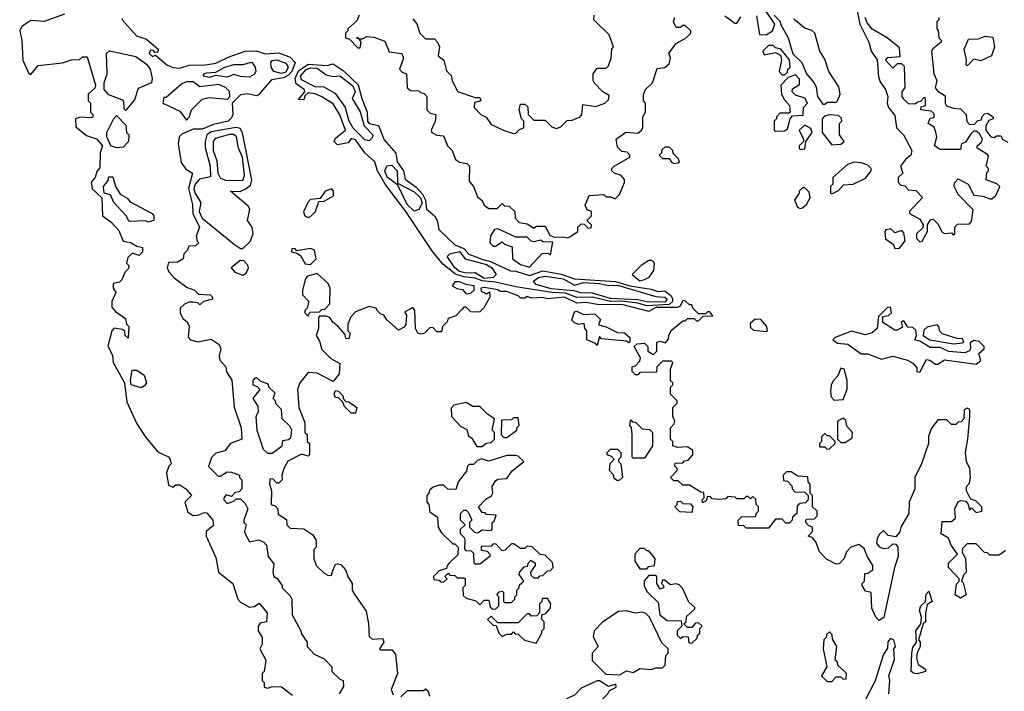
# Model space of a CAD drawing. Extents: x 2889633 to 3052318, y 540750 to 918690.
# Tile 608 of 656: x 2980416 to 2984780, y 842156 to 845135. Entities that reach past the tile are written whole.
import ezdxf

# ---------------------------------------------------------------- set-up
doc = ezdxf.new("R2010")
doc.units = 0

msp = doc.modelspace()

# ---------------------------------------------------------------- linework, layer by layer
at = {"layer": '0CON02XD'}
for points in [[(2983681.7, 845151.7), (2983695, 845070), (2983725, 845067.5), (2983752.5, 845085), (2983762.5, 845115), (2983722.5, 845175)], [(2984127.5, 845175), (2984140, 845115), (2984180, 845035), (2984190, 844995), (2984217, 844957), (2984221.7, 844881.7), (2984229.3, 844859.3), (2984253.8, 844825), (2984263.3, 844795), (2984260, 844765), (2984266.7, 844745), (2984295, 844710), (2984302.5, 844655), (2984333.3, 844625), (2984370, 844555), (2984366.1, 844533.9), (2984342.5, 844515), (2984320, 844485), (2984330, 844455), (2984310, 844435), (2984310, 844415), (2984321.7, 844401.7), (2984338.3, 844398.3), (2984355, 844380), (2984388.3, 844378.3), (2984417, 844347), (2984360, 844285), (2984360, 844275), (2984405, 844250), (2984420, 844225), (2984418.3, 844211.7), (2984390, 844185), (2984390, 844165), (2984405, 844150)], [(2980615, 845160), (2980525, 845127.5), (2980465, 845131.2), (2980425.8, 845104.2), (2980416, 845085), (2980426, 845045), (2980430, 844955), (2980455, 844900), (2980465, 844892.5), (2980497.7, 844932.3), (2980605, 844943.8), (2980645, 844957.5), (2980681.7, 844958.3), (2980695, 844970), (2980715, 844970), (2980752.5, 844845), (2980748.3, 844831.7), (2980720, 844805), (2980720, 844775), (2980730, 844765), (2980730, 844725), (2980740, 844715), (2980740, 844705), (2980735, 844700), (2980685, 844702.5), (2980663.3, 844695), (2980665, 844660), (2980711.7, 844621.7), (2980756.2, 844606.2), (2980782.5, 844575), (2980772.5, 844545), (2980771.7, 844478.3), (2980758.3, 844461.7), (2980750, 844435), (2980732.5, 844415), (2980737.5, 844385), (2980780, 844345), (2980782.5, 844265), (2980819.3, 844239.3), (2980855, 844200), (2980875, 844152.5), (2980906.7, 844146.7), (2980935, 844130), (2980960, 844125), (2980960, 844105), (2980945, 844090), (2980915, 844100), (2980895, 844080), (2980890, 844055), (2980900, 844045), (2980898.3, 844031.7), (2980883, 844017), (2980868.3, 843981.7), (2980858.3, 843971.7), (2980830, 843965), (2980830, 843945), (2980842.5, 843925), (2980824, 843886), (2980825, 843860), (2980840.7, 843840.7), (2980885, 843810), (2980890, 843785), (2980900, 843775), (2980897, 843723), (2980883.3, 843735), (2980881.7, 843751.7), (2980871.7, 843761.7), (2980835, 843766.7), (2980823.8, 843755), (2980807, 843687), (2980827, 843647), (2980830, 843615), (2980880, 843525), (2980890.7, 843440.7), (2980935, 843342.5), (2980975, 843282.5), (2981028.3, 843218.3), (2981075, 843196.7), (2981083.3, 843185), (2981087.5, 843165), (2981077.5, 843155), (2981066.7, 843125), (2981075, 843070), (2981095, 843062.5), (2981108.3, 843071.7), (2981125, 843072.5), (2981152.5, 843055), (2981177.5, 843025), (2981147.5, 842995), (2981161.2, 842951.2), (2981185, 842936.7), (2981205, 842937.5), (2981235, 842950), (2981245, 842947.5), (2981272.5, 842915), (2981275, 842892.5), (2981242.5, 842865), (2981242.5, 842845), (2981285, 842750), (2981296.7, 842685), (2981360, 842635), (2981383.3, 842565), (2981395, 842552.5), (2981435, 842530), (2981457, 842533), (2981477, 842547), (2981512.5, 842505), (2981510, 842465), (2981481.7, 842458.3), (2981472.5, 842445), (2981472.5, 842425), (2981490, 842395), (2981490, 842365), (2981480, 842345), (2981507.5, 842295), (2981500, 842245), (2981490, 842235), (2981490, 842205), (2981500, 842195), (2981500, 842175), (2981515, 842170), (2981535, 842177.5), (2981577, 842177), (2981625, 842140)], [(2980870, 845140), (2980870, 845135), (2980933.6, 845063.6), (2980978.3, 845048.3), (2981030, 845005), (2981028.3, 844991.7), (2981015, 844990), (2981008.3, 844998.3), (2980995, 845000), (2980990, 844985), (2981005, 844972.5), (2981018.3, 844978.3), (2981067.5, 844935), (2981095, 844923.3), (2981125, 844920), (2981167, 844933), (2981240, 844935), (2981285, 844942), (2981340.5, 844969.5), (2981415, 844996.2), (2981465, 844997.5), (2981503.8, 844983.8), (2981565, 844987.5), (2981615, 844968.8), (2981636.7, 844945), (2981621.4, 844905), (2981609.4, 844890.6), (2981585, 844877.1), (2981531.7, 844868.3), (2981475, 844802.5), (2981465, 844797.5), (2981425, 844806.7), (2981395, 844802.5), (2981357.5, 844765), (2981360, 844715), (2981355, 844700), (2981340, 844685), (2981275, 844670), (2981225, 844650), (2981185, 844650), (2981135, 844627.5), (2981123.3, 844615), (2981118.8, 844585), (2981131.2, 844501.2), (2981152.3, 844472.3), (2981182.5, 844455), (2981163.9, 844386.1), (2981182.5, 844315), (2981183.3, 844275), (2981212.5, 844215), (2981197.5, 844175), (2981202.5, 844152.5), (2981210, 844145), (2981195, 844132.5), (2981165, 844130), (2981158.3, 844111.7), (2981143, 844097), (2981140, 844075), (2981115, 844060), (2981075, 844057.5), (2981070, 844035), (2981076.4, 844016.4), (2981100.7, 843990.7), (2981157.5, 843947.5), (2981190, 843935), (2981208.3, 843918.3), (2981260, 843915), (2981270, 843905), (2981270, 843895), (2981230, 843885), (2981215, 843870), (2981205, 843880), (2981185, 843882.5), (2981165, 843882.5), (2981146.4, 843873.6), (2981127.5, 843855), (2981127.5, 843835), (2981139.3, 843809.3), (2981157.5, 843795), (2981166.4, 843776.4), (2981163, 843727), (2981172.5, 843715), (2981205, 843706.7), (2981265, 843717.5), (2981300, 843695), (2981307.5, 843675), (2981300, 843645), (2981302.5, 843625), (2981330, 843595), (2981333, 843573), (2981356.4, 843536.4), (2981367, 843417), (2981397.5, 843325), (2981400, 843275), (2981350, 843255), (2981325, 843222.5), (2981285, 843212.5), (2981266.4, 843193.6), (2981253, 843153), (2981295, 843110), (2981305, 843110), (2981335, 843130), (2981355, 843128.8), (2981390, 843115), (2981390, 843105), (2981400, 843095), (2981400, 843055), (2981388.3, 843041.7), (2981371.7, 843038.3), (2981355, 843020), (2981331.7, 843028.3), (2981320, 843015), (2981320, 843005), (2981335, 842990), (2981365, 843000), (2981375, 843010), (2981395, 843010), (2981415, 842990), (2981427.5, 842965), (2981410, 842915), (2981410, 842905), (2981420, 842895), (2981412.5, 842865), (2981418.3, 842848.3), (2981435, 842820), (2981475, 842827.5), (2981498.3, 842818.3), (2981510, 842805), (2981516.7, 842755), (2981541.7, 842721.7), (2981537.5, 842685), (2981542.5, 842665), (2981556.4, 842656.4), (2981580, 842625), (2981580, 842615), (2981615, 842580), (2981622.5, 842565), (2981623.3, 842495), (2981662.5, 842425), (2981663, 842413), (2981690, 842375), (2981690, 842355), (2981721.7, 842321.7), (2981765, 842300), (2981800, 842265), (2981800, 842245), (2981835, 842210), (2981850, 842205), (2981851.7, 842178.3), (2981832.5, 842145)], [(2981920, 845155), (2981910, 845130), (2981870, 845095), (2981870, 845085), (2981860, 845075), (2981860, 845055), (2981878.3, 845048.3), (2981915, 845010), (2981925, 845010), (2981930, 845035), (2981920, 845050), (2981911.7, 845051.7), (2981911.7, 845058.3), (2981920, 845050), (2981935, 845050), (2981955, 845060), (2981985, 845057.5), (2982035, 845040), (2982053.3, 844993.3), (2982110, 844985), (2982117.5, 844965), (2982100, 844915), (2982111.7, 844901.7), (2982130, 844895), (2982133, 844833), (2982148.3, 844821.7), (2982185, 844820), (2982191.7, 844811.7), (2982208.3, 844808.3), (2982220, 844795), (2982220, 844735), (2982235, 844720), (2982260, 844715), (2982257, 844683), (2982240, 844645), (2982242.5, 844635), (2982265, 844622.5), (2982295, 844620), (2982312.5, 844575), (2982332.5, 844555), (2982347.5, 844515), (2982365, 844502.5), (2982397, 844497), (2982410, 844485), (2982408.3, 844418.3), (2982427.5, 844395), (2982445, 844350), (2982465, 844332.5), (2982475, 844312.5), (2982495, 844297.5), (2982531.7, 844298.3), (2982555, 844320), (2982565, 844310), (2982585, 844307.5), (2982610, 844285), (2982612.5, 844255), (2982630, 844235), (2982665, 844230), (2982695, 844210), (2982705, 844220), (2982745, 844220), (2982765, 844180), (2982785, 844170), (2982825, 844172.5), (2982845, 844167.5), (2982857, 844173), (2982890, 844195), (2982890, 844215), (2982905, 844230), (2982918.3, 844228.3), (2982935, 844210), (2982948.3, 844211.7), (2982950, 844225), (2982930, 844245), (2982950, 844265), (2982950, 844285), (2982931.7, 844291.7), (2982922.5, 844312.5), (2982940, 844355), (2983005, 844360), (2983015, 844350), (2983035, 844350), (2983055, 844340), (2983075, 844360), (2983097, 844413), (2983097, 844427), (2983080, 844445), (2983053, 844453), (2983040, 844465), (2983040, 844475), (2983050, 844485), (2983120, 844525), (2983120, 844535), (2983108.3, 844548.3), (2983085, 844550), (2983065, 844570), (2983060, 844605), (2983103, 844637), (2983155, 844632.5), (2983172.5, 844645), (2983177.5, 844655), (2983177.5, 844705), (2983190, 844725), (2983190, 844765), (2983180, 844775), (2983180, 844805), (2983190, 844825), (2983220, 844855), (2983241.7, 844918.3), (2983275, 844922.5), (2983295, 844940), (2983300, 844965), (2983293, 844987), (2983325, 845030), (2983370, 845055), (2983390, 845075), (2983390, 845085), (2983365, 845110), (2983355, 845110), (2983345, 845100), (2983325, 845100), (2983313.3, 845125), (2983320, 845145)], [(2982158.3, 845138.3), (2982176.7, 845116.7), (2982190, 845075), (2982215, 845050), (2982255, 845050), (2982267.5, 845035), (2982276.7, 845015), (2982270, 844975), (2982296.1, 844956.1), (2982308.3, 844908.3), (2982328.3, 844888.3), (2982332.5, 844865), (2982357, 844817), (2982435, 844790), (2982455, 844790), (2982460, 844775), (2982431.7, 844768.3), (2982430, 844745), (2982460, 844715), (2982483, 844703), (2982505, 844670), (2982563, 844643), (2982605, 844630), (2982615, 844632.5)], [(2982615, 844632.5), (2982631.7, 844648.3), (2982650, 844655), (2982650, 844685), (2982640, 844695), (2982630, 844735), (2982635, 844760), (2982655, 844760), (2982668.3, 844748.3), (2982670, 844715), (2982695, 844690), (2982745, 844690), (2982775, 844660), (2982795, 844652.5), (2982815, 844660), (2982841.7, 844688.3), (2982865, 844690), (2982900, 844705), (2982907.5, 844715), (2982911.7, 844758.3), (2982969.3, 844750.7), (2983010, 844765), (2983025, 844780), (2983028.3, 844798.3), (2983000, 844815), (2982963.3, 844853.3), (2982957.5, 844865), (2982957.5, 844895), (2982975, 844920), (2983015, 844920), (2983025, 844930), (2983036.7, 844965), (2983040, 845005), (2983047.5, 845015), (2983028.3, 845068.3), (2982960, 845135), (2982962.5, 845155)], [(2983541.7, 845151.7), (2983585, 845120), (2983595, 845120), (2983611.7, 845148.3)], [(2983760, 845155), (2983787, 845127), (2983787.5, 845115), (2983822.5, 845055), (2983843, 844983), (2983882.5, 844945), (2983902.5, 844895), (2983937.5, 844855), (2983946.4, 844836.4), (2983952.5, 844795), (2983975, 844760), (2983985, 844760), (2983995, 844770), (2984035, 844770), (2984040, 844775), (2984052.5, 844805), (2984047, 844837), (2984002.5, 844905), (2983985, 844960), (2983962.5, 844995), (2983940, 845075), (2983927, 845087), (2983895, 845097.5), (2983847, 845137)], [(2984405, 844150), (2984415, 844152.5), (2984440, 844195), (2984440, 844225), (2984453, 844247), (2984465, 844250), (2984485, 844230), (2984505, 844192.5), (2984515, 844187.5), (2984545, 844190), (2984555, 844180), (2984560, 844185), (2984560, 844215), (2984571.7, 844228.3), (2984625, 844230), (2984635, 844240), (2984641.7, 844291.7), (2984575, 844360), (2984557.5, 844395), (2984558.3, 844411.7), (2984575, 844430), (2984620, 844405), (2984645, 844357.5), (2984685, 844352.5), (2984715, 844340), (2984725, 844340), (2984742.5, 844355), (2984760, 844395), (2984747, 844407), (2984700, 844425), (2984703, 844457), (2984710, 844465), (2984710, 844475), (2984700, 844485), (2984709.3, 844529.3), (2984705, 844537.5), (2984660, 844565), (2984660, 844575), (2984678.3, 844591.7), (2984682.5, 844605), (2984669.3, 844629.3), (2984655, 844640), (2984645, 844640), (2984630.7, 844629.3), (2984608.3, 844591.7), (2984590, 844585), (2984585, 844560), (2984495, 844560), (2984470, 844575), (2984480, 844615), (2984476.4, 844636.4), (2984468.3, 844658.3), (2984442.5, 844675), (2984451.7, 844698.3), (2984468.3, 844701.7), (2984468.3, 844718.3), (2984455, 844730), (2984410, 844735), (2984411.7, 844748.3), (2984430, 844755), (2984430, 844785), (2984425, 844790), (2984408.3, 844771.7), (2984395, 844770), (2984385, 844760), (2984355, 844762.5), (2984335, 844782.5), (2984327.5, 844795), (2984327.5, 844815), (2984340, 844835), (2984337, 844927), (2984325, 844940), (2984305, 844940), (2984285, 844920), (2984252.5, 844955), (2984263, 844967), (2984318.3, 844971.7), (2984315, 845010), (2984260, 845055), (2984193.6, 845093.6), (2984171.7, 845121.7), (2984162.5, 845145)], [(2984490, 845145), (2984490, 845135), (2984480, 845125), (2984480, 845095), (2984487, 845087), (2984490, 845055), (2984500, 845045), (2984500, 845035), (2984463.6, 845006.4), (2984457.5, 844995), (2984467.5, 844895), (2984480, 844865), (2984473.6, 844833.6), (2984485, 844817.5), (2984517, 844797), (2984517.5, 844765), (2984523.6, 844753.6), (2984555, 844742.5), (2984585, 844740), (2984610, 844715), (2984613, 844683), (2984625, 844670), (2984648.3, 844671.7), (2984661.7, 844688.3), (2984678.3, 844691.7), (2984680, 844705), (2984691.7, 844718.3), (2984705, 844720), (2984730, 844705), (2984730, 844695), (2984711.7, 844688.3), (2984697.5, 844665), (2984697.5, 844645), (2984720, 844615), (2984735, 844612.5), (2984745, 844620), (2984765, 844620), (2984773.6, 844603.6), (2984795, 844592.5)], [(2984615, 844930), (2984610, 844935), (2984612.5, 844955), (2984602.5, 845005), (2984621.7, 845048.3), (2984665, 845050), (2984695, 845062.5), (2984728.3, 845058.3), (2984736.2, 845015), (2984722.5, 844975), (2984675, 844952.5), (2984645, 844960), (2984615, 844930)], [(2983805, 844890), (2983818.3, 844901.7), (2983820, 844915), (2983830, 844925), (2983827, 844957), (2983790, 845005), (2983765, 845010), (2983755, 845020), (2983735, 845020), (2983710, 844995), (2983715, 844980), (2983765, 844990), (2983788.3, 844978.3), (2983792.5, 844955), (2983782.5, 844905), (2983795, 844890), (2983805, 844890)], [(2980885, 844732.5), (2980880, 844735), (2980876.4, 844776.4), (2980811.7, 844801.7), (2980790, 844825), (2980790, 844855), (2980803.3, 844895), (2980800, 844985), (2980813.3, 844996.7), (2980931.4, 844971.4), (2980977.4, 844937.4), (2980994, 844915), (2981002.5, 844875), (2981000, 844855), (2980940.5, 844829.5), (2980925, 844780), (2980885, 844732.5)], [(2981575, 844896.4), (2981542, 844905), (2981530.9, 844925), (2981529.4, 844945), (2981535, 844954), (2981555, 844956.7), (2981595, 844942.9), (2981605.5, 844925), (2981595, 844902.7), (2981575, 844896.4)], [(2981255, 844878), (2981230, 844885), (2981232.5, 844895), (2981245, 844900), (2981285, 844902.5), (2981325, 844924.3), (2981365, 844936), (2981405, 844936.7), (2981445, 844946.7), (2981460, 844925), (2981462, 844905), (2981455, 844892.5), (2981435, 844880), (2981395, 844882.5), (2981365, 844892.5), (2981335, 844880), (2981285, 844887.5), (2981255, 844878)], [(2983195, 843866.2), (2983155, 843877.7), (2983085, 843886.4), (2983035, 843885.3), (2982955, 843904.4), (2982885, 843903.5), (2982835, 843921.8), (2982775, 843925.4), (2982615, 843950), (2982525, 843970.5), (2982466.3, 843976.4), (2982435, 843988.9), (2982385, 843994.5), (2982346.8, 844006.8), (2982291.1, 844051.1), (2982242.1, 844112.1), (2982127.1, 844285), (2982035.6, 844405.6), (2982001.2, 844465), (2981990, 844505), (2981946.2, 844545), (2981905, 844602.5), (2981885, 844607.5), (2981871.7, 844588.3), (2981825, 844580), (2981810, 844595), (2981815, 844610), (2981860, 844645), (2981835, 844712.5), (2981805, 844762.5), (2981755, 844793.3), (2981725, 844806), (2981695, 844810), (2981681.7, 844798.3), (2981675, 844780), (2981651.7, 844781.7), (2981680, 844815), (2981677.5, 844825), (2981640.9, 844850.9), (2981636.9, 844875), (2981652.2, 844907.8), (2981695, 844938.1), (2981778, 844932), (2981805, 844940), (2981850.3, 844910.3), (2981916.7, 844846.7), (2981932.5, 844785), (2981956.7, 844725), (2981958, 844685), (2981965, 844674.2), (2982005.8, 844665.8), (2982031.7, 844601.7), (2982082.7, 844542.7), (2982089.2, 844505), (2982117.5, 844465), (2982125, 844427.5), (2982172.5, 844392.5), (2982201.5, 844361.5), (2982214.5, 844335), (2982218.8, 844295), (2982254, 844265), (2982265.8, 844245), (2982273.8, 844205), (2982345, 844136.2), (2982385, 844120.8), (2982406.7, 844095), (2982468.6, 844071.4), (2982502, 844062), (2982590.7, 844020.7), (2982615, 844020), (2982675, 844001.1), (2982735, 844020.6), (2982816.2, 844006.2), (2982875, 843985.7), (2983056.4, 843973.6), (2983120, 843955), (2983215, 843940.6), (2983245, 843929.4), (2983275, 843932.5), (2983302, 843912), (2983308.9, 843898.9), (2983309.4, 843885), (2983295, 843872.3), (2983195, 843866.2)], [(2981965, 844597.5), (2981945, 844602), (2981893.9, 844653.9), (2981875.6, 844685), (2981858.3, 844748.3), (2981817, 844807), (2981765, 844836), (2981725, 844836.9), (2981665, 844868), (2981660.5, 844885), (2981685, 844914.4), (2981705, 844922.1), (2981735, 844920), (2981775, 844891.2), (2981805, 844883.8), (2981835, 844885.7), (2981892, 844842), (2981902.5, 844815), (2981890, 844785), (2981925, 844726.7), (2981942.2, 844665), (2981981.2, 844625), (2981978.3, 844611.7), (2981965, 844597.5)], [(2983765, 844640), (2983805, 844642.5), (2983818.3, 844651.7), (2983830, 844695), (2983841.7, 844708.3), (2983888.3, 844711.7), (2983890, 844745), (2983907.5, 844765), (2983895, 844787.5), (2983855, 844800), (2983840, 844815), (2983841.7, 844828.3), (2983871.7, 844848.3), (2983871.7, 844871.7), (2983855, 844890), (2983821.7, 844878.3), (2983790, 844845), (2983792.5, 844805), (2983805, 844780), (2983827.5, 844755), (2983830, 844725), (2983825, 844720), (2983785, 844720), (2983770, 844705), (2983770, 844695), (2983760, 844685), (2983760, 844645), (2983765, 844640)], [(2981155, 844690), (2981166.7, 844703.3), (2981177.5, 844735), (2981225, 844782.5), (2981255, 844790), (2981337, 844783), (2981347, 844793), (2981346.1, 844816.1), (2981327.5, 844835), (2981298.3, 844848.3), (2981215, 844837.5), (2981185, 844860), (2981155, 844860), (2981135, 844850), (2981065, 844790), (2981055, 844790), (2981050, 844765), (2981125, 844730), (2981155, 844690)], [(2980845, 844567.5), (2980820, 844575), (2980802.5, 844615), (2980802.5, 844635), (2980833, 844697), (2980845, 844710), (2980887, 844667), (2980890, 844635), (2980900, 844625), (2980897.5, 844595), (2980875, 844570), (2980845, 844567.5)], [(2984015, 844580), (2984055, 844582.5), (2984070, 844595), (2984050, 844625), (2984050, 844675), (2984060, 844685), (2984058.3, 844698.3), (2984045, 844710), (2984005, 844712.5), (2983983, 844707), (2983972.5, 844695), (2983972.5, 844635), (2984015, 844580)], [(2981405, 844120), (2981438.1, 844151.9), (2981451.4, 844185), (2981445.6, 844215.6), (2981426.2, 844245), (2981436, 844295), (2981428.6, 844308.6), (2981350, 844375), (2981393, 844373), (2981415, 844383.8), (2981438.2, 844401.8), (2981444.4, 844425), (2981403.4, 844633.4), (2981393, 844653), (2981375, 844657.5), (2981265, 844637.8), (2981245.8, 844625), (2981237.5, 844595), (2981238.3, 844568.3), (2981260.6, 844485), (2981261.7, 844438.3), (2981212.8, 844427.2), (2981193.1, 844405), (2981187.8, 844385), (2981193.8, 844363.8), (2981218.6, 844325), (2981211.9, 844285), (2981224.3, 844255), (2981368.3, 844138.3), (2981395, 844120), (2981405, 844120)], [(2983875, 844560), (2983895, 844562.5), (2983900, 844595), (2983927.5, 844635), (2983923, 844653), (2983895, 844667.5), (2983870, 844645), (2983890, 844605), (2983890, 844595), (2983870, 844575), (2983870, 844565), (2983875, 844560)], [(2981405, 844422.5), (2981412.5, 844445), (2981403.3, 844525), (2981386.2, 844565), (2981376.7, 844615), (2981365, 844626.2), (2981345.9, 844625.9), (2981281.7, 844608.3), (2981273.8, 844595), (2981274, 844555), (2981289.3, 844509.3), (2981293.8, 844455), (2981304.2, 844434.2), (2981326.4, 844423.6), (2981405, 844422.5)], [(2983315, 844497.5), (2983335, 844500), (2983340, 844505), (2983335, 844520), (2983311.7, 844541.7), (2983310, 844555), (2983295, 844570), (2983275, 844570), (2983261.7, 844558.3), (2983260, 844545), (2983250, 844535), (2983265, 844520), (2983295, 844520), (2983305, 844502.5), (2983315, 844497.5)], [(2982165, 844286), (2982132.9, 844315), (2982091.7, 844401.7), (2982045, 844436.2), (2982034.4, 844465), (2982043.5, 844486.5), (2982065, 844489.2), (2982089.2, 844465), (2982090, 844410), (2982165, 844372.2), (2982192.5, 844345), (2982199.1, 844320.9), (2982185, 844294), (2982165, 844286)], [(2984015, 844362.5), (2984045, 844377.5), (2984067.5, 844402.5), (2984110, 844405), (2984165, 844432.5), (2984190, 844465), (2984190, 844475), (2984175, 844490), (2984145, 844500), (2984115, 844502.5), (2984085, 844492.5), (2984020, 844435), (2984020, 844405), (2984010, 844395), (2984010, 844365), (2984015, 844362.5)], [(2980985, 844237.5), (2980975, 844242.5), (2980900.7, 844240.7), (2980887.5, 844265), (2980832.5, 844325), (2980818.3, 844358.3), (2980790, 844365), (2980787.5, 844395), (2980808.3, 844421.7), (2980811.7, 844438.3), (2980828.3, 844438.3), (2980840, 844395), (2980860.7, 844360.7), (2980893, 844343), (2980905, 844327.5), (2981002.5, 844275), (2981010, 844265), (2981010, 844245), (2981005, 844242.5), (2980985, 844237.5)], [(2983875, 844297.5), (2983885, 844300), (2983902.5, 844315), (2983920, 844345), (2983915, 844370), (2983895, 844390), (2983885, 844390), (2983870, 844375), (2983870, 844365), (2983850, 844335), (2983863.6, 844303.6), (2983875, 844297.5)], [(2981695, 844257.5), (2981705, 844262.5), (2981727.5, 844285), (2981741.7, 844328.3), (2981765, 844330), (2981806.4, 844353.6), (2981807.5, 844375), (2981800, 844385), (2981770, 844375), (2981748.3, 844341.7), (2981705, 844337.5), (2981692.5, 844325), (2981673.6, 844283.6), (2981680, 844265), (2981695, 844257.5)], [(2982675, 844037.5), (2982731.7, 844098.3), (2982755, 844100), (2982768.3, 844091.7), (2982778.3, 844148.3), (2982735, 844150), (2982725, 844157.5), (2982695, 844150), (2982683, 844153), (2982665, 844170), (2982615, 844170), (2982535, 844207.5), (2982520, 844205), (2982503, 844177), (2982500, 844145), (2982515, 844130), (2982525, 844130), (2982555, 844150), (2982565, 844140), (2982598.3, 844128.3), (2982600, 844075), (2982635, 844050), (2982675, 844037.5)], [(2984295, 844120), (2984315, 844122.5), (2984340, 844155), (2984335, 844190), (2984325, 844200), (2984295, 844190), (2984277, 844207), (2984255, 844202.5), (2984250, 844195), (2984253.9, 844163.9), (2984288.3, 844138.3), (2984295, 844120)], [(2981705, 844050), (2981730, 844075), (2981723, 844113), (2981705, 844120), (2981645, 844110), (2981635, 844120), (2981621.7, 844118.3), (2981620, 844105), (2981645, 844100), (2981660, 844090), (2981681.7, 844051.7), (2981705, 844050)], [(2982475, 843987.2), (2982435, 844013.1), (2982395, 844010.9), (2982365, 844017.8), (2982344.2, 844035), (2982310, 844085), (2982322.7, 844097.3), (2982365, 844106.7), (2982390, 844075), (2982485, 844048.8), (2982509.2, 844035), (2982527.5, 844005), (2982515, 843991.9), (2982475, 843987.2)], [(2981405, 844002.5), (2981419.3, 844010.7), (2981430, 844035), (2981427, 844047), (2981410, 844065), (2981393.6, 844066.4), (2981352.5, 844035), (2981370, 844015), (2981405, 844002.5)], [(2983165, 843977.5), (2983185, 843982.5), (2983206.4, 843993.6), (2983227, 844023), (2983230, 844055), (2983217, 844067), (2983205, 844067.5), (2983170, 844045), (2983130, 844005), (2983165, 843977.5)], [(2981695, 843820), (2981701.7, 843838.3), (2981745, 843840), (2981755, 843850), (2981768.3, 843851.7), (2981790, 843875), (2981792.5, 843945), (2981782.5, 843965), (2981735, 844010), (2981691.7, 843998.3), (2981683, 843987), (2981670, 843935), (2981670, 843915), (2981697.5, 843885), (2981690, 843855), (2981680, 843845), (2981680, 843835), (2981695, 843820)], [(2983275, 843882.9), (2983195, 843883.6), (2983155, 843892.5), (2983035, 843898.5), (2982955, 843922.7), (2982903.6, 843923.6), (2982873, 843933), (2982771.5, 843941.5), (2982705, 843960), (2982692.5, 843975), (2982715, 843991.9), (2982745, 843996.9), (2982825, 843985.5), (2982875, 843958), (2982915, 843969.6), (2982985, 843965.3), (2983025, 843956.2), (2983065, 843957.5), (2983235, 843908.1), (2983275, 843904), (2983285.7, 843895), (2983275, 843882.9)], [(2982395, 843920), (2982415, 843922.5), (2982430, 843935), (2982430, 843955), (2982395, 843960), (2982365, 843972.5), (2982345, 843972.5), (2982332.5, 843955), (2982353, 843943), (2982378.3, 843938.3), (2982395, 843920)], [(2984785, 842780), (2984755, 842760), (2984715, 842760), (2984705, 842770), (2984691.7, 842771.7), (2984655, 842810), (2984615, 842810), (2984595, 842790), (2984592.5, 842772.5), (2984607.5, 842745), (2984610, 842685), (2984598.3, 842671.7), (2984590, 842645), (2984597, 842637), (2984610, 842585), (2984585, 842570), (2984562.5, 842585), (2984568.3, 842631.7), (2984580, 842645), (2984580, 842655), (2984532.5, 842705), (2984532.5, 842725), (2984572.5, 842765), (2984543.9, 842803.9), (2984532.5, 842835), (2984500, 842855), (2984505, 842910), (2984545, 842908.8), (2984563.8, 842925), (2984560, 842965), (2984575, 842997.5), (2984587, 843003), (2984609.3, 842999.3), (2984620, 842985), (2984625, 842960), (2984635, 842970), (2984655, 842950), (2984680, 842955), (2984680, 842975), (2984655, 843000), (2984630, 843010), (2984612.5, 843045), (2984612.5, 843065), (2984625, 843080), (2984630, 843105), (2984626.7, 843145), (2984612.5, 843175), (2984607.5, 843215), (2984618.8, 843275), (2984626.7, 843375), (2984626.4, 843406.4), (2984615, 843412.5), (2984602.5, 843405), (2984600, 843365), (2984588.3, 843351.7), (2984575, 843350), (2984565, 843340), (2984545, 843340), (2984525, 843360), (2984485, 843360), (2984455, 843320), (2984443.6, 843286.4), (2984443.3, 843255), (2984413.3, 843165), (2984382.5, 843105), (2984382.5, 843055), (2984357.5, 842995), (2984356.7, 842945), (2984323, 842887), (2984317, 842863), (2984298.3, 842841.7), (2984265, 842847.5), (2984245, 842870), (2984227, 842853), (2984216.2, 842833.8), (2984213.9, 842813.9), (2984225, 842797.5), (2984245, 842790), (2984267, 842793), (2984285, 842810), (2984298.3, 842808.3), (2984307.5, 842795), (2984310, 842755), (2984292.5, 842705), (2984245.8, 842484.2), (2984225, 842470), (2984210, 842485), (2984192.5, 842525), (2984190, 842595), (2984165, 842600), (2984150, 842625), (2984150, 842635), (2984160, 842645), (2984161.7, 842678.3), (2984175, 842680), (2984197.5, 842695), (2984197.5, 842715), (2984173, 842753), (2984159.3, 842789.3), (2984135, 842807.5), (2984100, 842795), (2984080, 842775), (2984070, 842745), (2984048.3, 842721.7), (2984035, 842720), (2983992.3, 842742.3), (2983960, 842775), (2983945, 842820), (2983928.3, 842838.3), (2983910, 842845), (2983930, 842865), (2983930, 842885), (2983911.7, 842891.7), (2983900, 842905), (2983900, 842915), (2983905, 842920), (2983938.3, 842921.7), (2983950, 842935), (2983950, 842955), (2983930, 842975), (2983930, 843025), (2983920, 843035), (2983920, 843075), (2983910, 843085), (2983908.3, 843108.3), (2983865, 843110), (2983835, 843130), (2983815, 843130), (2983800, 843115), (2983801.7, 843091.7), (2983818.3, 843088.3), (2983838.3, 843068.3), (2983840, 843055), (2983851.7, 843041.7), (2983895, 843040), (2983910, 843025), (2983910, 843005), (2983898.3, 842991.7), (2983875, 842990), (2983861.7, 842978.3), (2983860, 842945), (2983841.7, 842928.3), (2983840, 842915), (2983828.3, 842901.7), (2983811.7, 842901.7), (2983795, 842920), (2983765, 842920), (2983735, 842880), (2983635, 842880), (2983625, 842890), (2983601.7, 842891.7), (2983600, 842915), (2983615, 842930), (2983678.3, 842931.7), (2983680, 842945), (2983690, 842955), (2983690, 842975), (2983680, 842985), (2983678.3, 843008.3), (2983665, 843020), (2983655, 843010), (2983645, 843020), (2983635, 843020), (2983625, 843010), (2983595, 843010), (2983587, 843017), (2983555, 843020), (2983545, 843010), (2983515, 843007.5), (2983485, 843010), (2983478.3, 843018.3), (2983465, 843020), (2983458.3, 843001.7), (2983441.7, 842991.7), (2983440, 843005), (2983450, 843015), (2983448.3, 843038.3), (2983435, 843040), (2983385, 843070), (2983355, 843070), (2983335, 843090), (2983315, 843090), (2983300, 843105), (2983330, 843135), (2983330, 843145), (2983320, 843155), (2983321.7, 843168.3), (2983355, 843170), (2983361.7, 843178.3), (2983378.3, 843181.7), (2983400, 843205), (2983400, 843225), (2983375, 843240), (2983331.7, 843238.3), (2983310, 843245), (2983310, 843265), (2983300, 843275), (2983300, 843325), (2983317, 843343), (2983320, 843355), (2983310, 843375), (2983310, 843415), (2983330, 843435), (2983330, 843445), (2983300, 843475), (2983300, 843505), (2983310, 843515), (2983310, 843525), (2983300, 843535), (2983300, 843585), (2983310, 843615), (2983305, 843620), (2983265, 843620), (2983240, 843595), (2983238.3, 843571.7), (2983165, 843570), (2983155, 843560), (2983145, 843560), (2983130, 843575), (2983130, 843595), (2983145, 843600), (2983165, 843620), (2983167.5, 843635), (2983140, 843685), (2983153, 843697), (2983185, 843700), (2983200, 843685), (2983200, 843665), (2983225, 843650), (2983240, 843665), (2983240, 843705), (2983255, 843710), (2983278.3, 843701.7), (2983291.7, 843718.3), (2983292.5, 843735), (2983303.6, 843756.4), (2983355, 843800), (2983365, 843800), (2983375, 843810), (2983405, 843810), (2983415, 843800), (2983425, 843800), (2983445, 843820), (2983488.3, 843821.7), (2983475, 843840), (2983465, 843840), (2983455, 843830), (2983425, 843830), (2983400, 843855), (2983395, 843870), (2983385, 843870), (2983367, 843887), (2983355, 843890), (2983342.5, 843865), (2983331.7, 843858.3), (2983235, 843858.2), (2983205, 843841.2), (2983085, 843872.5), (2982985, 843870), (2982925, 843881.2), (2982885, 843878), (2982830, 843905), (2982755, 843896.7), (2982735, 843902.5), (2982685, 843900), (2982665, 843907.5), (2982655, 843900), (2982635, 843900), (2982625, 843910), (2982575, 843930), (2982545, 843930), (2982535, 843936.7), (2982475, 843947.5), (2982460, 843945), (2982461.7, 843931.7), (2982485, 843920), (2982498.3, 843928.3), (2982500, 843905), (2982473, 843857), (2982455, 843840), (2982435, 843837.5), (2982415, 843840), (2982395, 843860), (2982385, 843860), (2982375, 843850), (2982348.3, 843821.7), (2982315, 843810), (2982310, 843795), (2982290, 843775), (2982285, 843750), (2982265, 843750), (2982248.3, 843768.3), (2982235, 843770), (2982210, 843745), (2982195, 843740), (2982180, 843745), (2982170, 843765), (2982167.5, 843845), (2982158.3, 843858.3), (2982121.7, 843838.3), (2982130, 843825), (2982127, 843783), (2982119.3, 843770.7), (2982095, 843757.5), (2982043.6, 843803.6), (2982030, 843825), (2982015, 843830), (2982000, 843845), (2981996.4, 843856.4), (2981965, 843862.5), (2981905, 843840), (2981883, 843817), (2981870, 843785), (2981870, 843755), (2981880, 843745), (2981875, 843720), (2981861.7, 843721.7), (2981858.3, 843738.3), (2981826.4, 843776.4), (2981803.6, 843793.6), (2981790, 843815), (2981775, 843820), (2981745, 843820), (2981740, 843815), (2981740, 843765), (2981730, 843735), (2981745, 843710), (2981755, 843672.5), (2981795, 843632.5), (2981835, 843610), (2981832.5, 843565), (2981805, 843530), (2981735, 843567.5), (2981695, 843570), (2981657.5, 843525), (2981647.5, 843495), (2981652.5, 843415), (2981679.3, 843349.3), (2981680, 843305), (2981690, 843295), (2981690, 843265), (2981700, 843255), (2981700, 843205), (2981695, 843200), (2981665, 843207.5), (2981605, 843176.7), (2981586.7, 843145), (2981577.5, 843115), (2981580, 843095), (2981565, 843080), (2981555, 843080), (2981538.3, 843098.3), (2981525, 843097.5), (2981522.5, 843075), (2981532.5, 843045), (2981530, 842985), (2981548.3, 842978.3), (2981560, 842965), (2981561.7, 842941.7), (2981598.3, 842918.3), (2981600, 842895), (2981615, 842880), (2981675, 842877.5), (2981715, 842850), (2981730, 842825), (2981730, 842795), (2981720, 842785), (2981720, 842745), (2981730, 842715), (2981765, 842680), (2981785, 842670), (2981798.3, 842671.7), (2981801.7, 842688.3)], [(2982975, 843690), (2982968.3, 843698.3), (2982930, 843715), (2982930, 843755), (2982920, 843765), (2982918.3, 843788.3), (2982893, 843783), (2982875, 843790), (2982863, 843803), (2982875, 843840), (2982885, 843842.5), (2982915, 843827.5), (2982965, 843830), (2982990, 843805), (2982981.7, 843781.7), (2983015, 843772.5), (2983065, 843747.5), (2983097, 843747), (2983120, 843725), (2983120, 843705), (2983115, 843702.5), (2983105, 843710), (2982995, 843720), (2982985, 843730), (2982975, 843690)], [(2984405, 843572.5), (2984435, 843627.5), (2984450, 843625), (2984475, 843607.5), (2984485, 843607.5), (2984515, 843626.2), (2984655, 843607.5), (2984675.9, 843624.1), (2984666.2, 843655), (2984690, 843675), (2984690, 843685), (2984668.3, 843708.3), (2984645, 843712.5), (2984628.3, 843701.7), (2984630, 843675), (2984625, 843666.7), (2984605, 843658), (2984534.2, 843664.2), (2984495, 843681.2), (2984451.1, 843681.1), (2984405, 843710), (2984382.5, 843715), (2984390, 843735), (2984387.5, 843757.5), (2984375, 843770), (2984351.7, 843771.7), (2984335, 843800), (2984322.5, 843795), (2984328.3, 843771.7), (2984305, 843757.5), (2984295, 843757.5), (2984241.7, 843791.7), (2984241.7, 843818.3), (2984267, 843823), (2984280, 843835), (2984275, 843860), (2984261.7, 843858.3), (2984221.7, 843818.3), (2984216.7, 843765), (2984194.4, 843745.6), (2984165, 843737.1), (2984103, 843753), (2984030, 843725), (2984020, 843715), (2984040.7, 843700.7), (2984086.1, 843696.1), (2984145, 843652.5), (2984175, 843652.5), (2984235, 843630), (2984285, 843643.3), (2984350, 843625), (2984375, 843612.5), (2984391.7, 843591.7), (2984392.5, 843575), (2984405, 843572.5)], [(2983725, 843752.5), (2983730, 843755), (2983727.5, 843775), (2983700, 843805), (2983675, 843807.5), (2983653, 843787), (2983655, 843770), (2983668.3, 843758.3), (2983725, 843752.5)], [(2984555, 843697.5), (2984595, 843702.5), (2984600, 843705), (2984595, 843720), (2984570.7, 843720.7), (2984505, 843742.5), (2984492.5, 843755), (2984491.7, 843771.7), (2984481.7, 843781.7), (2984438.3, 843771.7), (2984422.5, 843757.5), (2984420, 843735), (2984450, 843715), (2984555, 843697.5)], [(2980955, 843502.5), (2980910, 843515), (2980907.5, 843535), (2980915, 843580), (2980935, 843580), (2980968.3, 843558.3), (2980977.5, 843525), (2980969.3, 843510.7), (2980955, 843502.5)], [(2984025, 843447.5), (2984065, 843450), (2984083, 843497), (2984083.3, 843535), (2984070, 843585), (2984055, 843590), (2984042.5, 843555), (2984022.5, 843535), (2984012.5, 843515), (2984010, 843485), (2984013, 843463), (2984025, 843447.5)], [(2981535, 843212.5), (2981580, 843245), (2981581.7, 843268.3), (2981607, 843273), (2981618.3, 843281.7), (2981622.5, 843315), (2981613, 843333), (2981580, 843365), (2981577, 843407), (2981551.7, 843431.7), (2981550, 843445), (2981540, 843455), (2981548.3, 843478.3), (2981520, 843505), (2981518.3, 843518.3), (2981485, 843530), (2981465, 843547.5), (2981450, 843535), (2981450, 843515), (2981468.3, 843508.3), (2981480, 843495), (2981450, 843455), (2981471.7, 843421.7), (2981472.5, 843395), (2981462.5, 843375), (2981467.5, 843315), (2981495, 843230), (2981515, 843212.5), (2981535, 843212.5)], [(2981905, 843390), (2981885, 843390), (2981855, 843420), (2981848.3, 843438.3), (2981828.3, 843458.3), (2981815, 843460), (2981810, 843475), (2981815, 843490), (2981828.3, 843488.3), (2981850, 843465), (2981850, 843455), (2981861.7, 843441.7), (2981875, 843440), (2981910, 843415), (2981905, 843390)], [(2982441.7, 843241.7), (2982465, 843242.5), (2982483, 843257), (2982505, 843260), (2982520, 843275), (2982520, 843305), (2982510, 843315), (2982520, 843365), (2982490, 843385), (2982455, 843420), (2982425, 843420), (2982395, 843436.7), (2982340, 843425), (2982328.3, 843411.7), (2982330, 843375), (2982370.7, 843330.7), (2982398.3, 843318.3), (2982405, 843290), (2982419.3, 843279.3), (2982441.7, 843241.7)], [(2982561.7, 843281.7), (2982575, 843282.5), (2982620, 843315), (2982620, 843325), (2982630, 843335), (2982625, 843370), (2982605, 843370), (2982595, 843360), (2982551.7, 843358.3), (2982550, 843295), (2982561.7, 843281.7)], [(2983185, 843190), (2983135, 843190), (2983130, 843195), (2983130, 843295), (2983127, 843327), (2983120, 843335), (2983125, 843360), (2983131.7, 843351.7), (2983145, 843350), (2983175, 843320), (2983207, 843317), (2983220, 843305), (2983220, 843245), (2983185, 843190)], [(2984075, 843260), (2984105, 843280), (2984107.5, 843305), (2984081.7, 843331.7), (2984077, 843357), (2984065, 843367.5), (2984040, 843355), (2984040, 843275), (2984055, 843260), (2984075, 843260)], [(2983995, 843230), (2984005, 843232.5), (2984030, 843255), (2984030, 843265), (2984005, 843290), (2983995, 843290), (2983985, 843300), (2983970, 843285), (2983970, 843265), (2983960, 843255), (2983960, 843240), (2983985, 843240), (2983995, 843230)], [(2983065, 843090), (2983050.7, 843100.7), (2983047, 843117), (2983030, 843135), (2983032.5, 843167.5), (2983050, 843185), (2983038.3, 843198.3), (2983020, 843205), (2983020, 843215), (2983035, 843230), (2983065, 843230), (2983080, 843215), (2983080, 843195), (2983070, 843185), (2983070, 843175), (2983080, 843165), (2983087.5, 843105), (2983075, 843092.5), (2983065, 843090)], [(2982525, 842520), (2982540, 842535), (2982540, 842575), (2982530, 842585), (2982541.7, 842598.3), (2982555, 842600), (2982560, 842595), (2982560, 842555), (2982565, 842550), (2982595, 842550), (2982610, 842565), (2982610, 842575), (2982620, 842585), (2982620, 842605), (2982630, 842615), (2982631.7, 842628.3), (2982650, 842645), (2982630, 842675), (2982633, 842687), (2982651.7, 842708.3), (2982668.3, 842711.7), (2982670, 842725), (2982681.7, 842738.3), (2982700, 842725), (2982700, 842715), (2982680, 842685), (2982681.7, 842671.7), (2982695, 842660), (2982715, 842660), (2982721.7, 842668.3), (2982735, 842670), (2982755, 842690), (2982768.3, 842691.7), (2982780, 842705), (2982777, 842727), (2982745, 842760), (2982723, 842763), (2982687, 842797), (2982665, 842800), (2982655, 842790), (2982635, 842790), (2982605, 842810), (2982595, 842810), (2982568.3, 842781.7), (2982555, 842780), (2982528.3, 842808.3), (2982515, 842810), (2982505, 842800), (2982461.7, 842798.3), (2982461.7, 842781.7), (2982488.3, 842778.3), (2982500, 842765), (2982500, 842755), (2982455, 842720), (2982435, 842720), (2982430, 842725), (2982428.3, 842768.3), (2982418.3, 842778.3), (2982395, 842780), (2982388.3, 842788.3), (2982390, 842825), (2982387, 842837), (2982370, 842855), (2982370, 842875), (2982390, 842895), (2982370, 842915), (2982370, 842945), (2982385, 842960), (2982395, 842960), (2982405, 842950), (2982420, 842915), (2982410, 842905), (2982410, 842885), (2982431.7, 842861.7), (2982445, 842860), (2982465, 842872.5), (2982505, 842870), (2982510, 842875), (2982510, 842905), (2982518.3, 842911.7), (2982528.3, 842938.3), (2982485, 842940), (2982478.3, 842948.3), (2982465, 842950), (2982450, 842975), (2982481.7, 843008.3), (2982506.7, 843023.3), (2982512.5, 843035), (2982510, 843065), (2982525, 843090), (2982535, 843097.5), (2982575, 843100), (2982597, 843133), (2982650, 843175), (2982625, 843200), (2982615, 843202.5), (2982575, 843202.5), (2982495, 843177.5), (2982463, 843187), (2982445, 843180), (2982427, 843163), (2982408.3, 843161.7), (2982400, 843155), (2982396.7, 843133.3), (2982360, 843085), (2982348.3, 843051.7), (2982313, 843053), (2982295, 843070), (2982275, 843070), (2982248.3, 843061.7), (2982231.7, 843048.3), (2982230, 843035), (2982220, 843025), (2982220, 842995), (2982230, 842985), (2982233, 842953), (2982268.3, 842928.3), (2982270, 842885), (2982285, 842860), (2982335, 842810), (2982345, 842810), (2982360, 842795), (2982358.3, 842761.7), (2982320, 842725), (2982310, 842715), (2982308.3, 842701.7), (2982275, 842690), (2982250, 842665), (2982251.7, 842651.7), (2982275, 842650), (2982281.7, 842641.7), (2982295, 842640), (2982310, 842655), (2982300, 842665), (2982315, 842680), (2982321.7, 842671.7), (2982345, 842670), (2982355, 842660), (2982385, 842660), (2982390, 842655), (2982390, 842625), (2982380, 842615), (2982381.7, 842581.7), (2982395, 842570), (2982437, 842557), (2982455, 842540), (2982475, 842560), (2982495, 842560), (2982501.7, 842531.7), (2982511.7, 842521.7), (2982525, 842520)], [(2983395, 842950), (2983341.7, 842951.7), (2983320, 842975), (2983330, 842985), (2983331.7, 842998.3), (2983345, 843000), (2983355, 842990), (2983388.3, 842988.3), (2983400, 842975), (2983395, 842950)], [(2983195, 842700), (2983205, 842710), (2983230, 842715), (2983232.5, 842745), (2983205, 842780), (2983195, 842780), (2983185, 842790), (2983165, 842790), (2983142.5, 842765), (2983143, 842733), (2983165, 842700), (2983195, 842700)], [(2981801.7, 842688.3), (2981815, 842720), (2981825, 842722.5), (2981839.3, 842719.3), (2981860, 842695), (2981870, 842665), (2981890, 842635), (2981890, 842605), (2981898.3, 842588.3), (2981951.7, 842511.7), (2981962.5, 842455), (2981965, 842400), (2981978.3, 842388.3), (2982025, 842390), (2982030, 842375), (2982010, 842345), (2982015, 842340), (2982065, 842340), (2982081.7, 842321.7), (2982090, 842235), (2982062.5, 842165), (2982070.7, 842140.7)], [(2983395, 842370), (2983418.3, 842391.7), (2983420, 842405), (2983430, 842415), (2983430, 842435), (2983440, 842445), (2983425, 842460), (2983411.7, 842458.3), (2983395, 842440), (2983375, 842440), (2983360, 842455), (2983370, 842465), (2983371.7, 842488.3), (2983408.3, 842521.7), (2983408.3, 842528.3), (2983381.7, 842551.7), (2983353.6, 842613.6), (2983338.3, 842628.3), (2983325, 842632.5), (2983298.3, 842628.3), (2983275, 842650), (2983265, 842650), (2983260, 842635), (2983270, 842625), (2983270, 842615), (2983255, 842610), (2983240, 842635), (2983240, 842665), (2983235, 842670), (2983205, 842670), (2983183, 842647), (2983183, 842623), (2983197, 842597), (2983245, 842550), (2983252.5, 842495), (2983285, 842470), (2983348.3, 842468.3), (2983350, 842445), (2983330, 842425), (2983330, 842405), (2983345, 842390), (2983355, 842400), (2983378.3, 842398.3), (2983381.7, 842371.7), (2983395, 842370)], [(2984395, 842233.3), (2984380, 842235), (2984367.5, 842245), (2984370, 842325), (2984375, 842350), (2984390, 842375), (2984387.5, 842425), (2984410, 842455), (2984412.5, 842485), (2984403.6, 842516.4), (2984410, 842535), (2984430, 842555), (2984433, 842587), (2984445, 842600), (2984460, 842555), (2984438.3, 842541.7), (2984430, 842505), (2984430, 842465), (2984420, 842455), (2984400, 842385), (2984407.5, 842375), (2984407.5, 842355), (2984393, 842327), (2984390, 842305), (2984397.5, 842275), (2984430, 842255), (2984430, 842245), (2984395, 842233.3)], [(2982705, 842370), (2982730, 842415), (2982730, 842425), (2982740, 842435), (2982740, 842465), (2982730, 842475), (2982730, 842495), (2982748.3, 842501.7), (2982767, 842523), (2982770, 842545), (2982755, 842567.5), (2982731.7, 842568.3), (2982730, 842555), (2982720, 842545), (2982720, 842505), (2982708.3, 842491.7), (2982685, 842490), (2982675, 842500), (2982665, 842500), (2982625, 842460), (2982535, 842460), (2982505, 842490), (2982490, 842475), (2982515, 842450), (2982528.3, 842448.3), (2982540, 842415), (2982555, 842400), (2982575, 842410), (2982595, 842410), (2982605, 842420), (2982611.7, 842411.7), (2982625, 842410), (2982653, 842383), (2982705, 842370)], [(2983075, 842230), (2983105, 842247.5), (2983135, 842240), (2983165, 842257.5), (2983215, 842252.5), (2983235, 842260), (2983265, 842260), (2983277, 842273), (2983280, 842315), (2983290, 842325), (2983290, 842345), (2983261.7, 842371.7), (2983207.5, 842485), (2983191.7, 842501.7), (2983175, 842507.5), (2983145, 842503.3), (2983105, 842513.8), (2983070, 842510), (2983000, 842465), (2982962.5, 842425), (2982958.3, 842398.3), (2982980, 842355), (2982952.5, 842325), (2982953, 842293), (2983013, 842233), (2983075, 842230)], [(2984015, 842200), (2984035, 842220), (2984055, 842220), (2984065, 842210), (2984078.3, 842211.7), (2984080, 842235), (2984041.7, 842271.7), (2984040, 842285), (2984030, 842295), (2984037.5, 842355), (2984018.3, 842388.3), (2984017, 842407), (2984005, 842420), (2983991.7, 842408.3), (2983990, 842395), (2983980, 842385), (2983977.5, 842345), (2983992.5, 842265), (2983970, 842225), (2983995, 842200), (2984015, 842200)], [(2984267.5, 842145), (2984272.5, 842205), (2984267.5, 842225), (2984293, 842297), (2984290, 842345), (2984297.5, 842355), (2984290, 842385), (2984275, 842390), (2984263.6, 842376.4), (2984261.7, 842348.3), (2984243.6, 842316.4), (2984207, 842203), (2984165, 842120)], [(2982105, 842132.5), (2982135, 842160), (2982205, 842160), (2982215, 842167.5), (2982227, 842157), (2982232.5, 842135)], [(2982875, 842056.2), (2982905, 842063.8), (2982975, 842096.7), (2983022.5, 842145), (2983030, 842160), (2983060, 842175), (2983058.3, 842188.3), (2983025, 842177.5), (2982985, 842202.5), (2982975, 842202.5), (2982905, 842170), (2982875, 842140), (2982842.5, 842125), (2982822.5, 842095), (2982830, 842085), (2982875, 842056.2)]]:
    msp.add_lwpolyline(points, dxfattribs=at)

doc.saveas('drawing.dxf')
